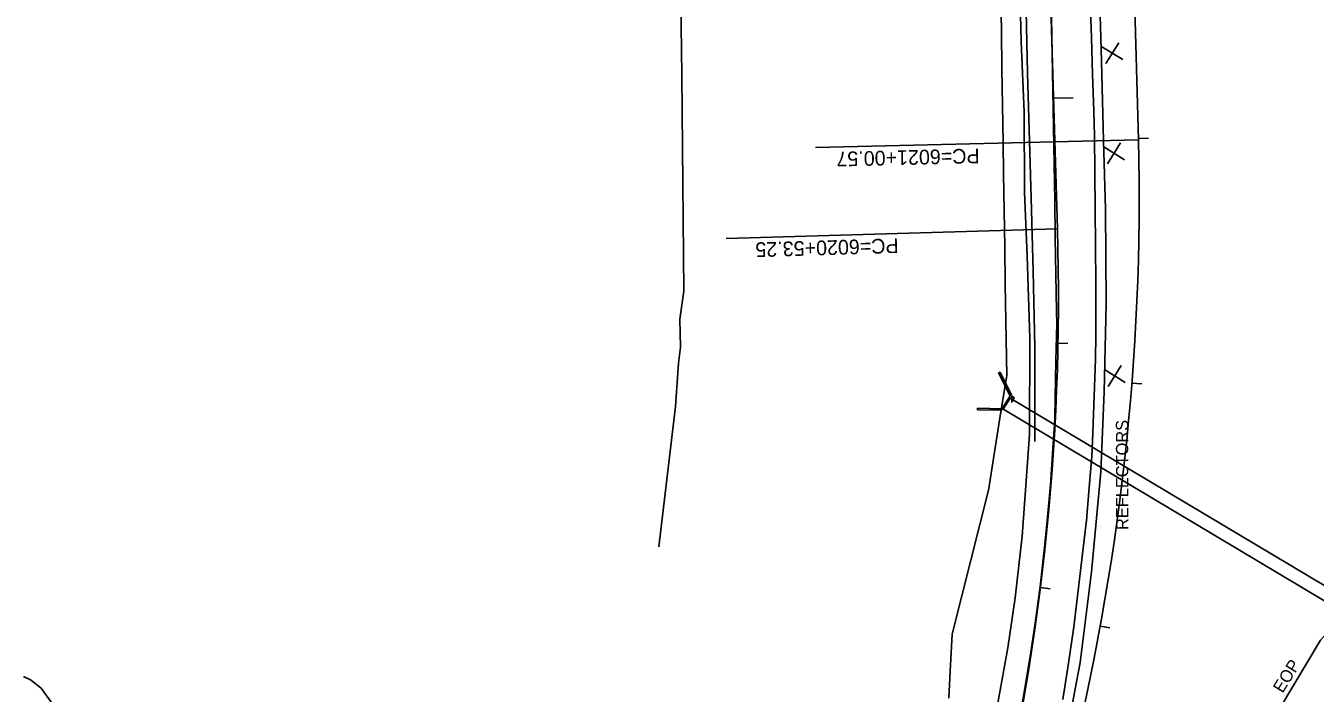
# Model space of a CAD drawing. Extents: x 2132221 to 2141942, y 535736 to 547298.
# Drawn here: x 2136772 to 2137298, y 539465 to 539738 of the extents above; entities that cross this region are included whole.
import ezdxf

# ---------------------------------------------------------------- set-up
doc = ezdxf.new("R2010")
doc.units = 0
for name, color, linetype in [('RD_EX_Conc', 7, 'Continuous'), ('RD_EX_Fence_Other', 7, 'Continuous'), ('RD_EX_GuardRail', 7, 'Continuous'), ('RD_EX_H2O', 7, 'Continuous'), ('RD_EX_Misc', 7, 'Continuous'), ('RD_EX_Misc_txCode', 7, 'Continuous'), ('RD_EX_Road', 7, 'Continuous'), ('RD_EX_Road_txCode', 7, 'Continuous'), ('RD_EX_VEG', 7, 'Continuous'), ('RD_HC_Cl', 7, 'Continuous'), ('RD_HC_Data', 7, 'Continuous'), ('RD_HC_Data_Tic', 7, 'Continuous')]:
    doc.layers.add(name, color=color, linetype=linetype)

msp = doc.modelspace()

# ---------------------------------------------------------------- linework, layer by layer
at = {"layer": 'RD_EX_Conc'}
for p, q in [((2137169.41, 539596.35), (2137168.81, 539596.05)), ((2137169.41, 539596.35), (2137174.14, 539586.93)), ((2137527.69, 539374.58), (2137173.5, 539585.79)), ((2137173.54, 539586.63), (2137174.14, 539586.93)), ((2137160.24, 539581.03), (2137160.25, 539581.7)), ((2137170.21, 539580.81), (2137160.24, 539581.03)), ((2137170.21, 539580.81), (2137170.23, 539581.48)), ((2137170.3, 539581.57), (2137523.27, 539370.49))]:
    msp.add_line(p, q, dxfattribs=at)
for points in [[(2137168.81, 539596.05), (2137173.54, 539586.63)], [(2137173.43, 539586.43), (2137170.3, 539581.57)], [(2137173.5, 539585.79), (2137170.67, 539581.23)], [(2137174.28, 539586.6), (2137174.2, 539584.02)], [(2137174.28, 539586.6), (2137175.1, 539586.17), (2137174.96, 539584.6)], [(2137170.23, 539581.48), (2137160.25, 539581.7)]]:
    msp.add_lwpolyline(points, dxfattribs=at)
at = {"layer": 'RD_EX_Fence_Other'}
msp.add_line((2137040.33, 539629.44), (2137039.53, 539717.66), dxfattribs=at)
for points in [[(2137038.77, 539778.4), (2137039.53, 539717.66)], [(2137030.22, 539525.12), (2137037, 539582.34), (2137038.27, 539600.06), (2137039.07, 539606.53), (2137038.75, 539617.98), (2137040.33, 539629.44)]]:
    msp.add_lwpolyline(points, dxfattribs=at)
at = {"layer": 'RD_EX_GuardRail'}
msp.add_lwpolyline([(2137174.56, 539933.14), (2137175.25, 539912.07), (2137175.86, 539887.22), (2137176.4, 539868.75), (2137177.02, 539843.73), (2137177.63, 539825.06), (2137178.24, 539805.82), (2137178.76, 539787.52), (2137179.26, 539768.21), (2137180.05, 539743.72), (2137180.66, 539718.43), (2137181.65, 539681.55), (2137182.21, 539662.67), (2137182.87, 539637.51), (2137183.57, 539606.65), (2137183.62, 539568.12)], dxfattribs=at)
at = {"layer": 'RD_EX_H2O'}
msp.add_lwpolyline([(2136770.9, 539472.18), (2136773.89, 539470.86), (2136778.16, 539467.35), (2136782.63, 539461.21)], dxfattribs=at)
at = {"layer": 'RD_EX_Misc'}
for p, q in [((2137219.45, 539723.94), (2137210.96, 539729.22)), ((2137212.57, 539722.33), (2137217.85, 539730.82)), ((2137213.32, 539681.46), (2137218.59, 539689.95)), ((2137220.2, 539683.06), (2137211.71, 539688.34)), ((2137220.48, 539592.17), (2137211.99, 539597.45)), ((2137213.59, 539590.56), (2137218.87, 539599.05))]:
    msp.add_line(p, q, dxfattribs=at)
for points in [[(2137206.24, 539747.92), (2137206.72, 539732.93), (2137207.2, 539717.94), (2137207.67, 539702.95), (2137207.99, 539692.87), (2137208.11, 539677.87), (2137208.23, 539662.87), (2137208.34, 539647.87), (2137208.46, 539632.87), (2137208.51, 539626.32), (2137208.43, 539611.32), (2137208.38, 539601.62), (2137207.8, 539586.63), (2137207.22, 539571.64), (2137206.85, 539562.02), (2137205.99, 539552.52), (2137204.83, 539537.56), (2137204.79, 539537.12), (2137203.04, 539522.23), (2137201.29, 539507.33), (2137199.54, 539492.5), (2137197.31, 539477.67), (2137195.07, 539462.84)], [(2137190.45, 539741.3), (2137190.7, 539726.3), (2137190.95, 539711.3), (2137191.2, 539696.3), (2137191.45, 539681.3), (2137191.71, 539666.31), (2137191.96, 539651.31), (2137192.21, 539636.31), (2137192.46, 539621.31), (2137192.55, 539616.06), (2137192.24, 539601.06), (2137191.93, 539586.07), (2137191.74, 539577.17), (2137190.97, 539565.23), (2137190, 539550.26), (2137189.92, 539549.1), (2137188.47, 539534.17), (2137187.58, 539524.99), (2137185.9, 539510.09), (2137185.64, 539507.82), (2137183.55, 539492.97), (2137181.89, 539481.23), (2137179.34, 539466.45), (2137177.76, 539457.34)]]:
    msp.add_lwpolyline(points, dxfattribs=at)
at = {"layer": 'RD_EX_Road'}
for points in [[(2137157.16, 539408.42), (2137159.63, 539418.74), (2137161.34, 539426.38), (2137165.26, 539444.48), (2137168.58, 539462.15), (2137172.6, 539483.93), (2137175.53, 539504.34), (2137178.43, 539529.49), (2137180.27, 539553.75), (2137181.44, 539571.04), (2137181.51, 539610.29), (2137180.5, 539643.86), (2137179.36, 539669.71), (2137179.23, 539702.45), (2137178.02, 539731.4), (2137177.3, 539758.46)], [(2137189.41, 539410.75), (2137195.86, 539444.65), (2137202.16, 539477.91), (2137206.77, 539514.89), (2137210.59, 539555.64), (2137211.91, 539588.29), (2137212.68, 539624.22), (2137212.42, 539662.92), (2137211.68, 539690.89), (2137210.85, 539723.35), (2137210, 539751.59)], [(2137231.11, 539371.27), (2137249.17, 539401.42), (2137272.6, 539440.72), (2137300.11, 539487.03), (2137302.61, 539489.71), (2137313.58, 539507.61), (2137322.6, 539522.56), (2137325.81, 539528.24), (2137334.23, 539541.92), (2137342.34, 539555.22), (2137347.46, 539563.53), (2137348.75, 539564.77), (2137350.27, 539568.62), (2137358.47, 539582.13), (2137362.81, 539589.77), (2137369.41, 539600.76), (2137376.87, 539613.41), (2137386.34, 539630.25), (2137398.78, 539651.22), (2137408.93, 539668.96), (2137422.27, 539691.25), (2137436.48, 539714.76), (2137452.6, 539741.72)]]:
    msp.add_lwpolyline(points, dxfattribs=at)
at = {"layer": 'RD_EX_VEG'}
msp.add_lwpolyline([(2137169.7, 539750.23), (2137169.94, 539735.23), (2137170.18, 539720.23), (2137170.42, 539705.23), (2137170.66, 539690.24), (2137170.86, 539677.38), (2137171.1, 539662.38), (2137171.34, 539647.38), (2137171.57, 539632.38), (2137171.81, 539617.39), (2137172.05, 539602.39), (2137172.17, 539595.07), (2137169.8, 539580.25), (2137167.44, 539565.44), (2137165.08, 539550.63), (2137164.78, 539548.78), (2137161.12, 539534.23), (2137157.46, 539519.69), (2137153.79, 539505.14), (2137150.13, 539490.6), (2137149.83, 539489.39), (2137149.1, 539474.41), (2137148.56, 539463.36)], dxfattribs=at)
at = {"layer": 'RD_HC_Cl'}
for p, q in [((2137147.96, 541186), (2137192.84, 539654.93)), ((2137184.88, 541140.41), (2137225.94, 539691.22))]:
    msp.add_line(p, q, dxfattribs=at)
for centre, radius, start, end in [((2136251.89, 539668.21), 974.32, 330.57825, 1.35319), ((2136237.58, 539626.93), 955.67, 330.27494, 1.67918)]:
    msp.add_arc(centre, radius, start, end, dxfattribs=at)
at = {"layer": 'RD_HC_Data'}
for p, q in [((2137225.94, 539691.22), (2137094.07, 539688.11)), ((2137192.84, 539654.93), (2137057.65, 539650.97)), ((2137192.84, 539654.93), (2137057.65, 539650.97))]:
    msp.add_line(p, q, dxfattribs=at)
at = {"layer": 'RD_HC_Data_Tic'}
for p, q in [((2137191.28, 539708.16), (2137199.28, 539708.4)), ((2137191.28, 539708.16), (2137199.28, 539708.4)), ((2137225.92, 539691.79), (2137229.92, 539691.9)), ((2137193.07, 539608.19), (2137197.07, 539608.11)), ((2137193.07, 539608.19), (2137197.07, 539608.11)), ((2137223.22, 539591.87), (2137227.2, 539591.56)), ((2137185.89, 539508.49), (2137189.85, 539508)), ((2137185.89, 539508.49), (2137189.85, 539508)), ((2137210.28, 539492.76), (2137214.22, 539492.04))]:
    msp.add_line(p, q, dxfattribs=at)

# ---------------------------------------------------------------- texts
at = {"layer": 'RD_EX_Misc_txCode'}
msp.add_text('REFLECTORS', height=5, rotation=90.1587, dxfattribs=at).set_placement((2137221.8, 539531.96))
at = {"layer": 'RD_EX_Road_txCode'}
msp.add_text('EOP', height=5, rotation=58.1344, dxfattribs=at).set_placement((2137284.7, 539465.08))
at = {"layer": 'RD_HC_Data'}
for s, rotation, p in [('PC=6021+00.57', 181.3532, (2137161, 539687.69)), ('PC=6020+53.25', 181.6792, (2137127.93, 539651.03)), ('PC=6020+53.25', 181.6792, (2137127.93, 539651.03))]:
    msp.add_text(s, height=6, rotation=rotation, dxfattribs=at).set_placement(p)

doc.saveas('drawing.dxf')
